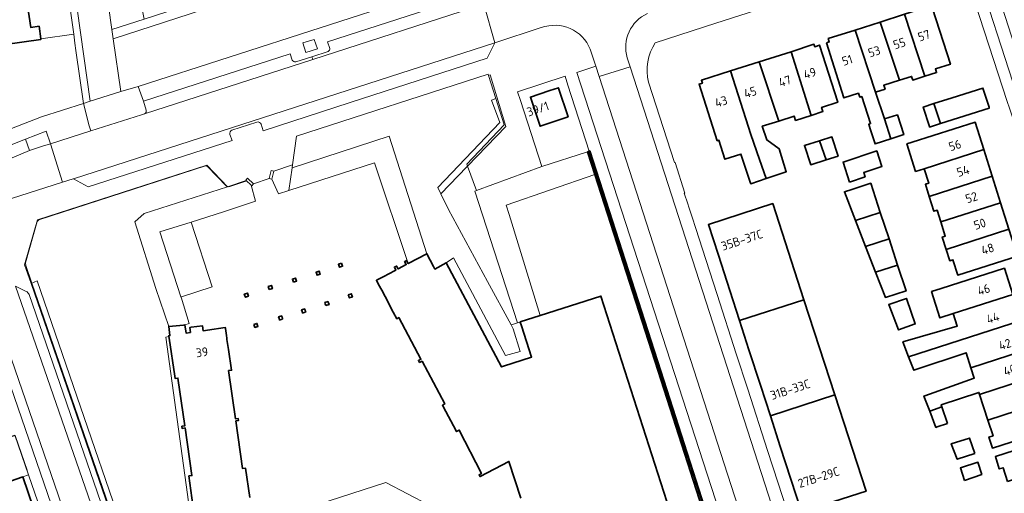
# Model space of a CAD drawing. Extents: x 150256 to 156914, y 461459 to 469481.
# Tile 325 of 656: x 155384 to 155535, y 463882 to 463954. Entities that reach past the tile are written whole.
import ezdxf
from ezdxf.enums import TextEntityAlignment as Align

# ---------------------------------------------------------------- set-up
doc = ezdxf.new("R2010")
doc.units = 0
doc.header["$LTSCALE"] = 0.75
for name, color, linetype, lineweight in [('B-RO-GK-BESCHOEIING-G', 251, 'GK-BESCHOEIING', 35), ('B-RO-GK-KADEMUUR-G', 251, 'CONTINUOUS', 35), ('B-RO-GR-BEPLANTING_CULTUUR_BODEMBEDEKKER-GV', 251, 'CONTINUOUS', 18), ('B-RO-GR-BEPLANTING_CULTUUR_HEESTERS-GV', 251, 'CONTINUOUS', 18), ('B-RO-GR-GROENVOORZIENING-GV', 251, 'CONTINUOUS', 18), ('B-RO-GR-HAAG-GV', 251, 'CONTINUOUS', 13), ('B-RO-IE-TERREINAFSCHEIDING_KUNSTMATIG_HEKWERK-G', 251, 'IE-TERREINAFSCHEIDING-KUNSTMATIG', 18), ('B-RO-IE-TERREINAFSCHEIDING_KUNSTMATIG_MUUR-GV', 251, 'CONTINUOUS', 18), ('B-RO-OG-BEBOUWING-GV', 6, 'CONTINUOUS', 35), ('B-RO-OG-BEBOUWING-T18', 1, 'CONTINUOUS', 18), ('B-RO-OG-TERREIN_CULTUURSCHEIDING-GV', 251, 'CONTINUOUS', 18), ('B-RO-OG-WATER_SLOOT-GV', 251, 'CONTINUOUS', 18), ('B-RO-VH-VERHARDING_ASFALT-GV', 251, 'CONTINUOUS', 18), ('B-RO-VH-VERHARDING_BETONSTRAATSTEEN-GV', 251, 'CONTINUOUS', 18), ('B-RO-VH-VERHARDING_STRAATBAKSTEEN-GV', 251, 'CONTINUOUS', 18), ('B-RO-VH-VERHARDING_TEGEL-GV', 251, 'CONTINUOUS', 18)]:
    doc.layers.add(name, color=color, linetype=linetype, lineweight=lineweight)
doc.styles.add('NLCS-ISO-M200-T18', font='NLCS-ISO.ttf', dxfattribs={"height": 360})
doc.linetypes.add('GK-BESCHOEIING', pattern='A,30,-5,[1,NLCS.SHX,S=1,R=0,X=0,Y=0],-5', length=40)
doc.linetypes.add('IE-TERREINAFSCHEIDING-KUNSTMATIG', pattern='A,4,[82,NLCS.SHX,S=0.75,R=90,X=0,Y=0],4,-2', length=10)

msp = doc.modelspace()

# ---------------------------------------------------------------- linework, layer by layer
at = {"layer": 'B-RO-GK-BESCHOEIING-G'}
for points in [[(155471.046, 463933.664), (155471.313, 463933.748)], [(155471.046, 463933.664), (155472.165, 463930.174)], [(155471.313, 463933.748), (155471.422, 463933.782)], [(155482.703, 463898.783), (155471.422, 463933.782)], [(155482.289, 463898.774), (155472.165, 463930.174)], [(155489.009, 463877.904), (155482.289, 463898.774)], [(155489.37, 463878.059), (155482.703, 463898.783)]]:
    msp.add_lwpolyline(points, dxfattribs=at)
at = {"layer": 'B-RO-GK-KADEMUUR-G'}
for points in [[(155471.046, 463933.664), (155471.313, 463933.748)], [(155471.313, 463933.748), (155471.422, 463933.782)]]:
    msp.add_lwpolyline(points, dxfattribs=at)
at = {"layer": 'B-RO-GR-BEPLANTING_CULTUUR_BODEMBEDEKKER-GV'}
for points in [[(155426.029, 463931.186), (155425.513, 463927.742), (155438.564, 463931.969), (155443.735, 463916.614), (155446.584, 463918.111), (155440.81, 463936.055)], [(155409.677, 463907.262), (155410.336, 463907.489), (155409.09, 463911.498), (155409.076, 463911.542), (155405.851, 463921.426), (155410.621, 463922.94), (155415.578, 463924.512), (155420.445, 463926.103), (155419.758, 463928.582), (155419.018, 463929.256), (155416.177, 463928.324), (155403.44, 463924.239), (155402.051, 463922.978), (155405.262, 463912.798), (155407.212, 463907.029), (155409.464, 463907.242)], [(155383.72, 463890.44), (155363.855, 463883.596), (155363.875, 463883.536), (155375.144, 463850.943), (155379.874, 463852.549), (155370.679, 463879.194), (155371.831, 463879.536), (155375.329, 463880.743), (155384.949, 463884.08), (155385.815, 463884.38)]]:
    msp.add_lwpolyline(points, close=True, dxfattribs=at)
at = {"layer": 'B-RO-GR-BEPLANTING_CULTUUR_HEESTERS-GV'}
for points in [[(155460.84, 463941.463), (155464.127, 463931.392), (155471.046, 463933.664), (155471.313, 463933.748), (155468.086, 463943.79), (155467.64, 463945.178), (155460.403, 463942.801)], [(155466.66, 463943.345), (155468.12, 463938.985), (155463.839, 463937.553), (155462.366, 463941.956), (155462.354, 463941.991), (155463.721, 463942.448), (155465.346, 463942.992), (155466.634, 463943.423)], [(155385.365, 463935.561), (155385.974, 463933.825), (155387.967, 463934.485), (155389.182, 463934.845), (155388.522, 463936.795)], [(155452.684, 463931.349), (155448.718, 463927.218), (155449.88, 463924.835), (155455.842, 463913.856), (155459.417, 463907.249), (155459.484, 463907.27), (155460.407, 463907.559), (155453.881, 463927.662), (155454.138, 463927.756), (155452.779, 463931.448)]]:
    msp.add_lwpolyline(points, close=True, dxfattribs=at)
msp.add_lwpolyline([(155443.793, 463878.109), (155446.798, 463879.704), (155446.937, 463879.778), (155440.298, 463883.218), (155419.735, 463876.585), (155420.181, 463873.42), (155420.626, 463873.486), (155420.665, 463873.217), (155420.37, 463873.173), (155421.763, 463860.23), (155422.203, 463860.336), (155422.597, 463860.432)], dxfattribs=at)
at = {"layer": 'B-RO-GR-GROENVOORZIENING-GV'}
for points in [[(155428.107, 463948.778), (155429.911, 463949.339), (155429.411, 463950.792), (155427.642, 463950.267)], [(155456.251, 463945.399), (155455.978, 463945.309), (155457.081, 463941.793), (155458.346, 463937.756), (155452.654, 463931.787), (155452.779, 463931.448), (155458.605, 463937.515)], [(155448.718, 463927.218), (155452.684, 463931.349), (155452.779, 463931.448), (155452.654, 463931.787), (155458.346, 463937.756), (155457.081, 463941.793), (155456.413, 463941.547), (155457.715, 463938.131), (155448.229, 463928.221)], [(155406.691, 463856.59), (155406.673, 463856.674), (155406.399, 463857.975), (155387.145, 463913.957), (155386.233, 463913.565), (155405.958, 463856.471)]]:
    msp.add_lwpolyline(points, close=True, dxfattribs=at)
at = {"layer": 'B-RO-GR-HAAG-GV'}
for points in [[(155452.779, 463931.448), (155458.605, 463937.515), (155456.251, 463945.399), (155455.978, 463945.309), (155457.081, 463941.793), (155458.346, 463937.756), (155452.654, 463931.787)], [(155457.081, 463941.793), (155456.413, 463941.547), (155457.715, 463938.131), (155448.229, 463928.221), (155448.718, 463927.218), (155452.684, 463931.349), (155452.779, 463931.448), (155452.654, 463931.787), (155458.346, 463937.756)], [(155386.233, 463913.565), (155405.958, 463856.471), (155406.691, 463856.59), (155406.673, 463856.674), (155406.399, 463857.975), (155387.145, 463913.957)]]:
    msp.add_lwpolyline(points, close=True, dxfattribs=at)
at = {"layer": 'B-RO-IE-TERREINAFSCHEIDING_KUNSTMATIG_HEKWERK-G'}
for points in [[(155492.838, 463850.208), (155497.679, 463851.79), (155489.768, 463876.276), (155482.513, 463898.785), (155471.279, 463933.687)], [(155386.347, 463913.614), (155385.411, 463916.323), (155385.361, 463916.706), (155387.148, 463923.036), (155387.416, 463923.3), (155412.8, 463931.5), (155413.144, 463931.417), (155416.011, 463928.405), (155416.135, 463928.368), (155416.226, 463928.34), (155416.397, 463928.288), (155418.956, 463929.163)], [(155425.513, 463927.742), (155438.564, 463931.969), (155443.735, 463916.614)], [(155422.95, 463929.489), (155423.933, 463927.241), (155425.513, 463927.742)], [(155410.621, 463922.94), (155415.578, 463924.512), (155420.445, 463926.103), (155419.758, 463928.582)], [(155409.076, 463911.542), (155405.851, 463921.426), (155410.621, 463922.94)], [(155413.817, 463913.038), (155410.621, 463922.94)], [(155406.673, 463856.674), (155406.23, 463856.565), (155405.99, 463856.738), (155386.347, 463913.614)], [(155409.137, 463911.561), (155413.817, 463913.038)], [(155409.076, 463911.542), (155409.137, 463911.561)], [(155409.677, 463907.262), (155410.336, 463907.489), (155409.09, 463911.498), (155409.076, 463911.542)], [(155385.595, 463885.133), (155383.766, 463890.396), (155363.875, 463883.536)]]:
    msp.add_lwpolyline(points, dxfattribs=at)
at = {"layer": 'B-RO-IE-TERREINAFSCHEIDING_KUNSTMATIG_MUUR-GV'}
for points in [[(155471.046, 463933.664), (155472.165, 463930.174), (155472.427, 463929.361), (155482.289, 463898.774), (155489.009, 463877.904), (155497.399, 463851.944), (155492.761, 463850.45), (155492.816, 463850.277), (155492.838, 463850.208), (155492.882, 463850.066), (155497.906, 463851.682), (155489.37, 463878.059), (155482.703, 463898.783), (155472.811, 463929.473), (155471.422, 463933.782), (155471.313, 463933.748)], [(155420.152, 463928.785), (155419.228, 463929.626), (155418.949, 463929.319), (155419.018, 463929.256), (155419.758, 463928.582), (155419.872, 463928.478)], [(155422.95, 463929.489), (155423.23, 463930.717), (155422.825, 463930.809), (155422.545, 463929.582)]]:
    msp.add_lwpolyline(points, close=True, dxfattribs=at)
at = {"layer": 'B-RO-OG-BEBOUWING-GV'}
for points in [[(155376.427, 463949.259), (155376.437, 463949.186), (155387.709, 463950.78), (155387.697, 463950.865), (155387.425, 463952.788), (155386.168, 463952.608), (155385.694, 463955.955), (155375.683, 463954.547)], [(155522.534, 463945.172), (155524.309, 463945.739), (155524.136, 463946.281), (155526.407, 463947.006), (155523.689, 463955.516), (155523.108, 463955.331), (155522.973, 463955.752), (155519.43, 463954.62)], [(155518.66, 463944.571), (155515.711, 463953.433), (155511.872, 463952.207), (155514.979, 463942.747), (155516.444, 463943.215), (155516.256, 463943.804)], [(155515.711, 463953.433), (155518.66, 463944.571), (155520.488, 463945.155), (155520.672, 463944.578), (155522.534, 463945.172), (155519.43, 463954.62)], [(155507.504, 463950.254), (155510.184, 463941.865), (155512.395, 463942.572), (155512.584, 463941.982), (155512.888, 463942.079), (155514.242, 463937.957), (155513.962, 463937.851), (155514.191, 463937.147), (155514.935, 463934.854), (155517.345, 463935.637), (155516.339, 463938.652), (155514.979, 463942.747), (155511.872, 463952.207), (155507.789, 463950.903), (155507.95, 463950.397)], [(155505.196, 463939.21), (155506.979, 463939.78), (155506.773, 463940.425), (155509.237, 463941.212), (155506.459, 463949.91), (155505.725, 463949.675), (155505.609, 463950.036), (155502.106, 463948.917)], [(155500.257, 463938.341), (155502.595, 463939.088), (155502.801, 463938.445), (155505.196, 463939.21), (155502.106, 463948.917), (155497.274, 463947.374)], [(155498.319, 463929.571), (155497.281, 463932.481), (155495.977, 463936.29), (155492.893, 463945.975), (155488.45, 463944.556), (155488.588, 463944.122), (155488.09, 463943.963), (155490.847, 463935.332), (155491.1, 463935.413), (155492.028, 463932.509), (155494.473, 463933.291), (155495.921, 463928.886), (155495.959, 463928.772)], [(155492.893, 463945.975), (155495.977, 463936.29), (155497.281, 463932.481), (155498.319, 463929.571), (155501.381, 463930.606), (155500.301, 463934.12), (155498.409, 463935.472), (155497.731, 463937.535), (155500.257, 463938.341), (155497.274, 463947.374)], [(155463.721, 463942.448), (155462.354, 463941.991), (155462.366, 463941.956), (155463.839, 463937.553), (155468.12, 463938.985), (155466.66, 463943.345), (155466.634, 463943.423), (155465.346, 463942.992)], [(155523.905, 463940.996), (155524.907, 463937.947), (155527.64, 463938.825), (155532.343, 463940.311), (155532.305, 463940.431), (155531.375, 463943.372), (155526.672, 463941.886)], [(155524.907, 463937.947), (155523.905, 463940.996), (155522.266, 463940.469), (155523.203, 463937.53), (155523.241, 463937.412)], [(155516.339, 463938.652), (155517.345, 463935.637), (155519.302, 463936.273), (155518.335, 463939.271)], [(155522.415, 463931.074), (155531.511, 463933.992), (155530.197, 463938.151), (155520.575, 463935.111), (155519.784, 463934.861), (155521.11, 463930.662)], [(155506.437, 463935.339), (155507.461, 463932.411), (155509.279, 463932.992), (155508.355, 463935.929)], [(155506.437, 463935.339), (155504.139, 463934.633), (155505.127, 463931.665), (155507.461, 463932.411)], [(155531.511, 463933.992), (155522.415, 463931.074), (155523.114, 463928.862), (155522.6, 463928.7), (155523.188, 463926.837), (155532.79, 463929.944)], [(155511.005, 463929.006), (155513.399, 463929.842), (155513.206, 463930.504), (155515.962, 463931.396), (155515.191, 463933.774), (155510.049, 463932.079)], [(155532.79, 463929.944), (155523.188, 463926.837), (155523.899, 463924.588), (155524.395, 463924.744), (155524.961, 463922.952), (155534.069, 463925.895)], [(155511.943, 463923.2), (155515.717, 463924.42), (155514.256, 463928.858), (155511.364, 463927.92), (155510.255, 463927.561)], [(155491.03, 463917.877), (155492.764, 463912.525), (155494.259, 463907.912), (155504.077, 463911.093), (155499.32, 463925.761), (155489.51, 463922.565)], [(155525.759, 463918.78), (155535.345, 463921.854), (155534.069, 463925.895), (155524.961, 463922.952), (155525.638, 463920.809), (155525.165, 463920.66)], [(155513.489, 463919.205), (155517.053, 463920.363), (155515.717, 463924.42), (155511.943, 463923.2)], [(155536.646, 463917.737), (155535.345, 463921.854), (155525.759, 463918.78), (155526.307, 463917.046), (155526.801, 463917.202), (155527.541, 463914.861)], [(155513.489, 463919.205), (155515.01, 463915.276), (155518.37, 463916.362), (155517.053, 463920.363)], [(155433.569, 463916.67), (155433.547, 463916.663), (155433.092, 463916.511), (155433.249, 463916.043), (155433.701, 463916.194), (155433.726, 463916.202)], [(155518.37, 463916.362), (155515.01, 463915.276), (155516.496, 463911.438), (155519.658, 463912.451)], [(155535.937, 463911.893), (155534.654, 463915.896), (155524.988, 463912.799), (155523.535, 463912.334), (155524.815, 463908.334), (155526.846, 463908.984)], [(155426.226, 463913.774), (155426.703, 463913.933), (155426.547, 463914.402), (155426.069, 463914.242)], [(155430.127, 463914.923), (155430.314, 463914.985), (155430.273, 463915.107), (155430.158, 463915.454), (155429.68, 463915.295), (155429.837, 463914.826)], [(155422.542, 463912.64), (155423.019, 463912.799), (155422.863, 463913.267), (155422.386, 463913.108)], [(155418.823, 463911.698), (155418.894, 463911.487), (155419.371, 463911.646), (155419.214, 463912.115), (155418.742, 463911.957), (155418.737, 463911.955)], [(155434.583, 463911.845), (155434.656, 463911.626), (155434.74, 463911.377), (155435.217, 463911.536), (155435.139, 463911.784), (155435.06, 463912.005)], [(155520.034, 463902.397), (155537.212, 463907.911), (155535.937, 463911.893), (155526.846, 463908.984), (155527.454, 463907.085), (155519.163, 463904.662)], [(155431.18, 463910.193), (155431.657, 463910.352), (155431.564, 463910.63), (155431.5, 463910.821), (155431.023, 463910.661), (155431.086, 463910.475)], [(155508.782, 463896.584), (155504.077, 463911.093), (155494.259, 463907.912), (155495.699, 463903.47), (155497.448, 463898.072), (155498.962, 463893.402)], [(155519.768, 463911.127), (155519.71, 463911.298), (155517, 463910.364), (155518.478, 463906.507), (155521.04, 463907.416)], [(155424.6, 463908.161), (155424.524, 463908.389), (155424.443, 463908.63), (155423.966, 463908.471), (155424.046, 463908.233), (155424.123, 463908.002)], [(155427.542, 463909.307), (155427.621, 463909.068), (155428.098, 463909.228), (155428.02, 463909.462), (155427.942, 463909.696), (155427.465, 463909.537)], [(155420.202, 463907.318), (155420.299, 463907.022), (155420.36, 463906.863), (155420.803, 463907.011), (155420.75, 463907.168), (155420.646, 463907.48)], [(155520.965, 463900.401), (155528.798, 463903.015), (155529.533, 463900.722), (155539.083, 463903.825), (155538.313, 463906.227), (155537.804, 463906.064), (155537.212, 463907.911), (155520.034, 463902.397), (155520.82, 463900.353)], [(155539.905, 463899.597), (155539.233, 463901.694), (155539.716, 463901.849), (155539.083, 463903.825), (155529.533, 463900.722), (155530.044, 463899.129), (155522.516, 463896.457), (155522.379, 463896.408), (155523.27, 463894.088), (155525.122, 463894.775), (155525.022, 463895.082), (155530.753, 463896.956), (155530.855, 463896.645)], [(155541.152, 463895.704), (155539.905, 463899.597), (155530.855, 463896.645), (155532.127, 463892.753)], [(155502.091, 463883.747), (155503.711, 463878.748), (155513.546, 463881.893), (155508.782, 463896.584), (155498.962, 463893.402), (155500.472, 463888.743)], [(155542.474, 463891.578), (155541.152, 463895.704), (155532.127, 463892.753), (155532.914, 463890.347), (155532.298, 463890.149), (155532.83, 463888.488)], [(155525.959, 463892.213), (155525.122, 463894.775), (155523.27, 463894.088), (155524.209, 463891.641), (155524.388, 463891.699)], [(155530.154, 463887.654), (155529.338, 463890.014), (155526.541, 463889.151), (155527.456, 463886.784)], [(155535.133, 463883.364), (155544.201, 463886.34), (155542.927, 463890.292), (155533.267, 463887.178), (155533.872, 463885.302), (155534.448, 463885.487)], [(155528.563, 463883.561), (155531.197, 463884.453), (155530.601, 463886.319), (155527.937, 463885.46)], [(155380.291, 463866.383), (155389.909, 463869.747), (155387.37, 463877.085), (155386.605, 463879.296), (155384.949, 463884.08), (155375.329, 463880.743)]]:
    msp.add_lwpolyline(points, close=True, dxfattribs=at)
for points in [[(155492.761, 463850.45), (155473.114, 463911.659), (155463.858, 463908.703), (155460.815, 463907.716), (155460.824, 463907.689), (155461.01, 463907.113), (155462.537, 463902.347), (155458.275, 463900.973), (155457.941, 463900.865), (155452.078, 463911.926), (155449.532, 463916.73), (155447.81, 463915.771), (155447.608, 463916.158), (155446.584, 463918.111), (155443.735, 463916.614), (155443.471, 463917.055), (155443.247, 463916.935), (155443.186, 463916.902), (155443.436, 463916.457), (155442.18, 463915.797), (155441.948, 463916.238), (155441.628, 463916.067), (155441.854, 463915.626), (155440.675, 463915.006), (155440.104, 463914.706), (155438.889, 463914.067), (155438.961, 463913.93), (155439.374, 463913.147), (155439.546, 463912.821), (155439.697, 463912.535), (155440.197, 463911.586), (155441.458, 463909.194), (155441.984, 463908.196), (155442.297, 463908.364), (155445.67, 463902.032), (155445.291, 463901.834), (155445.454, 463901.528), (155445.833, 463901.726), (155449.305, 463895.209), (155448.946, 463895.017), (155449.455, 463894.069), (155450.627, 463891.886), (155451.105, 463890.996), (155451.517, 463891.213), (155454.897, 463884.594), (155454.535, 463884.402), (155454.68, 463884.13), (155459.084, 463886.436), (155460.92, 463880.867)], [(155419.553, 463880.922), (155418.92, 463885.414), (155418.481, 463885.352), (155417.455, 463892.628), (155417.833, 463892.68), (155417.793, 463892.989), (155417.411, 463892.936), (155416.339, 463900.286), (155416.792, 463900.348), (155416.316, 463903.525), (155416.091, 463905.031), (155416.063, 463905.218), (155416.001, 463905.633), (155415.841, 463906.699), (155415.814, 463906.876), (155414.777, 463906.72), (155414.15, 463906.627), (155412.451, 463906.372), (155412.336, 463907.14), (155410.615, 463906.903), (155410.405, 463906.85), (155410.516, 463906.108), (155409.849, 463906.008), (155409.677, 463907.262), (155409.464, 463907.242), (155407.212, 463907.029), (155407.377, 463905.637), (155407.355, 463905.634), (155407.201, 463905.611), (155407.221, 463905.481), (155407.254, 463905.26), (155408.122, 463899.464), (155408.176, 463899.101), (155408.596, 463899.148), (155409.652, 463891.86), (155409.211, 463891.798), (155409.248, 463891.489), (155409.697, 463891.551), (155410.749, 463884.294), (155410.285, 463884.236), (155410.906, 463879.762)]]:
    msp.add_lwpolyline(points, dxfattribs=at)
at = {"layer": 'B-RO-OG-TERREIN_CULTUURSCHEIDING-GV'}
for points in [[(155399.904, 463942.823), (155402.539, 463943.586), (155458.045, 463961.553), (155455.558, 463969.374), (155398.732, 463950.871)], [(155378.065, 463939.471), (155378.237, 463939.061), (155379.515, 463935.778), (155387.814, 463938.987), (155394.189, 463941.016), (155393.065, 463949.083), (155392.907, 463950.216), (155392.713, 463951.579), (155387.697, 463950.865), (155387.709, 463950.78), (155376.437, 463949.186), (155376.427, 463949.259), (155375.635, 463949.146)], [(155472.84, 463945.125), (155472.335, 463946.687), (155469.459, 463945.761), (155491.22, 463878.697), (155494.01, 463879.624)], [(155457.081, 463941.793), (155455.978, 463945.309), (155455.93, 463945.463), (155426.705, 463936.027), (155426.102, 463931.675), (155426.029, 463931.186), (155440.81, 463936.055), (155446.584, 463918.111), (155447.608, 463916.158), (155447.81, 463915.771), (155449.532, 463916.73), (155450.66, 463917.464), (155458.582, 463902.6), (155460.818, 463903.222), (155459.738, 463906.656), (155459.417, 463907.249), (155455.842, 463913.856), (155449.88, 463924.835), (155448.718, 463927.218), (155448.229, 463928.221), (155457.715, 463938.131), (155456.413, 463941.547)], [(155472.165, 463930.174), (155471.046, 463933.664), (155464.127, 463931.392), (155454.138, 463927.756), (155453.881, 463927.662), (155460.407, 463907.559), (155460.824, 463907.689), (155460.815, 463907.716), (155463.858, 463908.703), (155459.119, 463924.087), (155458.682, 463925.504)]]:
    msp.add_lwpolyline(points, close=True, dxfattribs=at)
msp.add_lwpolyline([(155411.394, 463871.82), (155406.786, 463905.387), (155407.221, 463905.481), (155407.201, 463905.611), (155407.355, 463905.634), (155407.377, 463905.637), (155407.212, 463907.029), (155405.262, 463912.798), (155402.051, 463922.978), (155403.44, 463924.239), (155416.177, 463928.324), (155413.002, 463931.624), (155387.183, 463923.302), (155385.237, 463916.412), (155386.233, 463913.565), (155387.145, 463913.957), (155406.399, 463857.975)], dxfattribs=at)
at = {"layer": 'B-RO-OG-WATER_SLOOT-GV'}
msp.add_lwpolyline([(155492.761, 463850.45), (155497.399, 463851.944), (155489.009, 463877.904), (155482.289, 463898.774), (155472.427, 463929.361), (155472.165, 463930.174), (155458.682, 463925.504), (155459.119, 463924.087), (155463.858, 463908.703), (155473.114, 463911.659)], close=True, dxfattribs=at)
at = {"layer": 'B-RO-VH-VERHARDING_ASFALT-GV'}
for points in [[(155457.36, 463956.854), (155455.603, 463956.292), (155455.258, 463956.182), (155456.948, 463950.285), (155464.027, 463952.585)], [(155471.492, 463949.291), (155472.335, 463946.687), (155472.84, 463945.125), (155477.571, 463946.588), (155477.135, 463947.987)], [(155403.303, 463856.986), (155383.863, 463913.168)], [(155379.825, 463911.796), (155399.244, 463855.5)]]:
    msp.add_lwpolyline(points, dxfattribs=at)
for points in [[(155395.334, 463936.862), (155389.182, 463934.845), (155391.008, 463929.017), (155392.634, 463929.538), (155392.653, 463929.528), (155392.669, 463929.519), (155456.948, 463950.285), (155455.258, 463956.182), (155429.171, 463947.741), (155403.512, 463939.447), (155403.046, 463939.262)], [(155496.541, 463871.792), (155501.284, 463873.295), (155477.571, 463946.588), (155472.84, 463945.125), (155494.01, 463879.624), (155494.902, 463876.865)]]:
    msp.add_lwpolyline(points, close=True, dxfattribs=at)
for points in [[(155477.135, 463947.987, -0.3741411), (155480.227, 463954.744)], [(155464.027, 463952.585, -0.4019359), (155471.492, 463949.291)]]:
    msp.add_lwpolyline(points, format="xyb", dxfattribs=at)
at = {"layer": 'B-RO-VH-VERHARDING_BETONSTRAATSTEEN-GV'}
for points in [[(155417.53, 464087.471), (155367.423, 464056.106), (155369.931, 464052.085), (155370.951, 464052.174), (155371.051, 464051.689), (155378.372, 464052.725), (155384.635, 464008.337), (155384.888, 464006.544), (155385.054, 464005.212), (155386.156, 463997.822), (155386.338, 463996.462), (155386.589, 463994.698), (155392.713, 463951.579), (155392.907, 463950.216), (155393.065, 463949.083), (155394.189, 463941.016), (155395.211, 463941.356), (155379.469, 464052.954), (155378.247, 464061.618), (155418.253, 464086.501), (155418.831, 464086.962), (155418.634, 464088.236)], [(155397.17, 463998.052), (155392.819, 463996.514), (155392.344, 463996.346), (155398.537, 463952.302), (155403.481, 463953.881), (155403.231, 463955.167), (155402.343, 463961.914), (155402.321, 463962.059), (155400.31, 463975.109), (155396.105, 463973.688), (155395.885, 463975.264), (155400.099, 463976.74), (155398.364, 463989.916), (155398.357, 463989.97), (155398.32, 463989.959), (155397.381, 463996.866)], [(155403.481, 463953.881), (155398.537, 463952.302), (155398.732, 463950.871), (155455.558, 463969.374), (155455.147, 463970.643)], [(155532.475, 463961.45), (155531.207, 463958.917), (155543.583, 463920.729), (155545.928, 463919.535)]]:
    msp.add_lwpolyline(points, close=True, dxfattribs=at)
for points in [[(155420.805, 464082.413), (155418.253, 464086.501), (155378.247, 464061.618), (155379.469, 464052.954), (155395.211, 463941.356), (155399.904, 463942.823), (155398.732, 463950.871), (155398.537, 463952.302), (155392.344, 463996.346), (155391.461, 464002.626), (155390.656, 464008.346), (155384.448, 464052.497), (155384.239, 464053.952), (155384.162, 464054.491)], [(155454.734, 463956.444), (155454.275, 463957.834), (155431.438, 463950.423), (155431.77, 463949.422)], [(155431.511, 463948.932), (155429.042, 463948.145), (155429.171, 463947.741), (155455.258, 463956.182)], [(155426.042, 463947.642), (155425.729, 463948.585), (155403.353, 463941.362)], [(155403.512, 463939.447), (155429.171, 463947.741), (155429.042, 463948.145), (155426.573, 463947.357)], [(155403.353, 463941.362), (155403.747, 463939.997)], [(155377.757, 463930.401), (155385.974, 463933.825), (155385.365, 463935.561), (155380.331, 463933.589), (155377.459, 463932.411), (155377.989, 463930.973)], [(155383.235, 463926.508), (155391.008, 463929.017), (155389.182, 463934.845), (155387.967, 463934.485), (155385.974, 463933.825)], [(155385.974, 463933.825), (155377.757, 463930.401), (155373.63, 463928.796), (155371.431, 463927.969), (155369.168, 463927.121), (155367.997, 463926.67), (155370.191, 463921.025), (155370.537, 463921.151), (155371.682, 463921.57), (155372.966, 463922.073)], [(155385.464, 463912.374), (155383.863, 463913.168), (155403.303, 463856.986), (155404.081, 463858.451)], [(155399.244, 463855.5), (155379.825, 463911.796), (155379.075, 463910.142)], [(155404.139, 463859.089), (155385.899, 463911.883)], [(155379.043, 463909.498), (155397.277, 463856.693)]]:
    msp.add_lwpolyline(points, dxfattribs=at)
for points in [[(155431.77, 463949.422, -0.2582329), (155431.511, 463948.932)], [(155426.573, 463947.357, -0.3036628), (155426.042, 463947.642)], [(155403.747, 463939.997, -0.4059268), (155403.512, 463939.447)], [(155385.899, 463911.883, 0.2029351), (155385.464, 463912.374)]]:
    msp.add_lwpolyline(points, format="xyb", dxfattribs=at)
at = {"layer": 'B-RO-VH-VERHARDING_STRAATBAKSTEEN-GV'}
msp.add_lwpolyline([(155425.513, 463927.742), (155426.029, 463931.186), (155426.102, 463931.675), (155423.23, 463930.717), (155422.95, 463929.489), (155423.933, 463927.241)], close=True, dxfattribs=at)
at = {"layer": 'B-RO-VH-VERHARDING_TEGEL-GV'}
for points in [[(155463.115, 463963.172), (155458.045, 463961.553), (155402.539, 463943.586), (155403.353, 463941.362), (155425.729, 463948.585), (155426.042, 463947.642)], [(155481.415, 463950.288), (155490.635, 463953.269), (155504.005, 463957.591), (155504.092, 463957.319), (155505.142, 463957.649), (155522.339, 463963.276)], [(155547.288, 463915.401), (155547.13, 463915.933), (155546.811, 463916.807), (155546.569, 463917.542), (155546.334, 463918.387), (155545.928, 463919.535), (155543.583, 463920.729), (155531.207, 463958.917), (155532.475, 463961.45), (155532.287, 463962.019), (155528.195, 463960.701)], [(155529.492, 463958.532), (155535.083, 463941.319), (155535.405, 463940.324), (155542.225, 463919.499), (155542.915, 463917.324), (155540.524, 463916.507), (155540.529, 463916.492), (155548.021, 463893.355), (155548.438, 463892.069), (155556.306, 463867.772), (155556.677, 463866.625), (155559.031, 463867.374), (155563.765, 463852.815), (155564.171, 463851.954), (155564.571, 463851.103), (155566.237, 463847.566), (155569.138, 463842.542), (155572.447, 463837.777), (155576.143, 463833.304), (155580.198, 463829.155), (155580.671, 463828.746), (155580.854, 463828.905)], [(155431.77, 463949.422), (155431.438, 463950.423), (155454.275, 463957.834), (155454.734, 463956.444)], [(155464.027, 463952.585), (155456.948, 463950.285), (155455.755, 463947.938), (155434.862, 463941.177), (155421.584, 463936.865), (155421.293, 463937.859)], [(155421.293, 463937.859), (155421.584, 463936.865), (155434.862, 463941.177), (155455.755, 463947.938), (155456.948, 463950.285), (155392.669, 463929.519), (155394.913, 463928.299), (155416.897, 463935.37), (155416.533, 463936.311)], [(155426.573, 463947.357), (155429.042, 463948.145), (155431.511, 463948.932)], [(155515.611, 463811.422), (155513.05, 463810.546), (155502.959, 463842.223), (155501.565, 463846.585), (155495.249, 463866.197), (155498.039, 463867.117), (155497.288, 463869.461), (155494.494, 463868.553), (155492.111, 463875.978), (155494.902, 463876.865), (155494.01, 463879.624), (155491.22, 463878.697), (155469.459, 463945.761), (155472.335, 463946.687), (155471.492, 463949.291)], [(155477.135, 463947.987), (155477.571, 463946.588), (155501.284, 463873.295), (155503.55, 463866.328), (155520.419, 463813.852)], [(155405.958, 463856.471), (155386.233, 463913.565), (155385.237, 463916.412), (155387.183, 463923.302), (155413.002, 463931.624), (155416.177, 463928.324), (155419.018, 463929.256), (155418.949, 463929.319), (155419.228, 463929.626), (155420.152, 463928.785), (155422.545, 463929.582), (155422.825, 463930.809), (155423.23, 463930.717), (155426.102, 463931.675), (155426.705, 463936.027), (155455.93, 463945.463), (155455.978, 463945.309), (155456.251, 463945.399), (155458.605, 463937.515), (155452.779, 463931.448), (155454.138, 463927.756), (155464.127, 463931.392), (155460.84, 463941.463), (155460.403, 463942.801), (155467.64, 463945.178), (155468.086, 463943.79), (155471.313, 463933.748), (155471.422, 463933.782), (155472.811, 463929.473), (155482.703, 463898.783), (155489.37, 463878.059)], [(155403.747, 463939.997), (155403.353, 463941.362), (155402.539, 463943.586), (155399.904, 463942.823), (155395.211, 463941.356), (155394.189, 463941.016), (155395.074, 463937.625), (155395.334, 463936.862), (155403.046, 463939.262), (155403.512, 463939.447)], [(155504.099, 463870.894), (155500.144, 463883.116), (155498.528, 463888.113), (155495.509, 463897.444), (155493.762, 463902.842), (155490.828, 463911.911), (155489.1, 463917.251), (155487.584, 463921.937), (155487.018, 463923.686), (155486.526, 463925.185), (155486.356, 463925.71), (155485.83, 463927.33), (155485.925, 463927.361), (155484.425, 463932.03), (155484.33, 463931.999), (155480.361, 463944.258)], [(155416.848, 463936.946), (155420.663, 463938.178)], [(155420.663, 463938.178), (155416.848, 463936.946)], [(155416.533, 463936.311), (155416.897, 463935.37), (155394.913, 463928.299), (155392.669, 463929.519), (155392.653, 463929.528), (155392.634, 463929.538), (155391.008, 463929.017), (155383.235, 463926.508)], [(155383.863, 463913.168), (155385.464, 463912.374)], [(155385.899, 463911.883), (155404.139, 463859.089)], [(155397.277, 463856.693), (155379.043, 463909.498)], [(155383.72, 463890.44), (155385.815, 463884.38), (155421.332, 463781.684), (155409.941, 463777.889), (155409.884, 463777.699), (155407.266, 463776.847), (155406.125, 463776.476), (155401.419, 463774.945), (155400.026, 463774.47), (155387.845, 463770.369), (155387.769, 463770.425), (155379.559, 463767.687)]]:
    msp.add_lwpolyline(points, dxfattribs=at)
for points in [[(155480.227, 463954.744, 0.3741411), (155477.135, 463947.987)], [(155471.492, 463949.291, 0.4019359), (155464.027, 463952.585)], [(155431.511, 463948.932, 0.2582329), (155431.77, 463949.422)], [(155480.361, 463944.258, -0.2079267), (155481.415, 463950.288)], [(155426.042, 463947.642, 0.3036628), (155426.573, 463947.357)], [(155403.512, 463939.447, 0.4059268), (155403.747, 463939.997)], [(155416.533, 463936.311, -0.4082), (155416.848, 463936.946)], [(155416.848, 463936.946, 0.4082), (155416.533, 463936.311)], [(155420.663, 463938.178, -0.39266), (155421.293, 463937.859)], [(155421.293, 463937.859, 0.39266), (155420.663, 463938.178)], [(155385.464, 463912.374, -0.2029351), (155385.899, 463911.883)]]:
    msp.add_lwpolyline(points, format="xyb", dxfattribs=at)
for points in [[(155428.107, 463948.778), (155427.642, 463950.267), (155429.411, 463950.792), (155429.911, 463949.339)], [(155389.182, 463934.845), (155395.334, 463936.862), (155395.074, 463937.625), (155394.189, 463941.016), (155387.814, 463938.987), (155379.515, 463935.778), (155380.331, 463933.589), (155385.365, 463935.561), (155388.522, 463936.795)]]:
    msp.add_lwpolyline(points, close=True, dxfattribs=at)

# ---------------------------------------------------------------- texts
at = {"layer": 'B-RO-OG-BEBOUWING-T18', "style": 'NLCS-ISO-M200-T18'}
for s, rotation, p in [('57', 17.7, (155522.389, 463951.366)), ('55', 17.7, (155518.636, 463950.168)), ('53', 17.7, (155514.797, 463948.942)), ('51', 17.7, (155510.681, 463947.627)), ('49', 17.7, (155504.977, 463945.635)), ('47', 17.7, (155501.17, 463944.419)), ('45', 17.7, (155495.887, 463942.732)), ('39/1', 18.5, (155463.497, 463940.193)), ('43', 17.7, (155491.45, 463941.315)), ('56', 17.5, (155527.111, 463934.642)), ('54', 17.5, (155528.348, 463930.725)), ('52', 17.5, (155529.625, 463926.685)), ('50', 17.5, (155530.898, 463922.653)), ('35B-37C', 17.9, (155494.619, 463920.202)), ('48', 17.5, (155532.102, 463918.842)), ('46', 17.8, (155531.496, 463912.643)), ('44', 17.8, (155532.881, 463908.322)), ('39', 7.8, (155412.286, 463903.095)), ('42', 17.8, (155534.732, 463904.294)), ('40', 17.8, (155535.454, 463900.381)), ('31B-33C', 17.9, (155501.996, 463897.408)), ('27B-29C', 17.9, (155506.326, 463884.028))]:
    msp.add_text(s, height=1.35, rotation=rotation, dxfattribs=at).set_placement(p, align=Align.MIDDLE)

doc.saveas('drawing.dxf')
